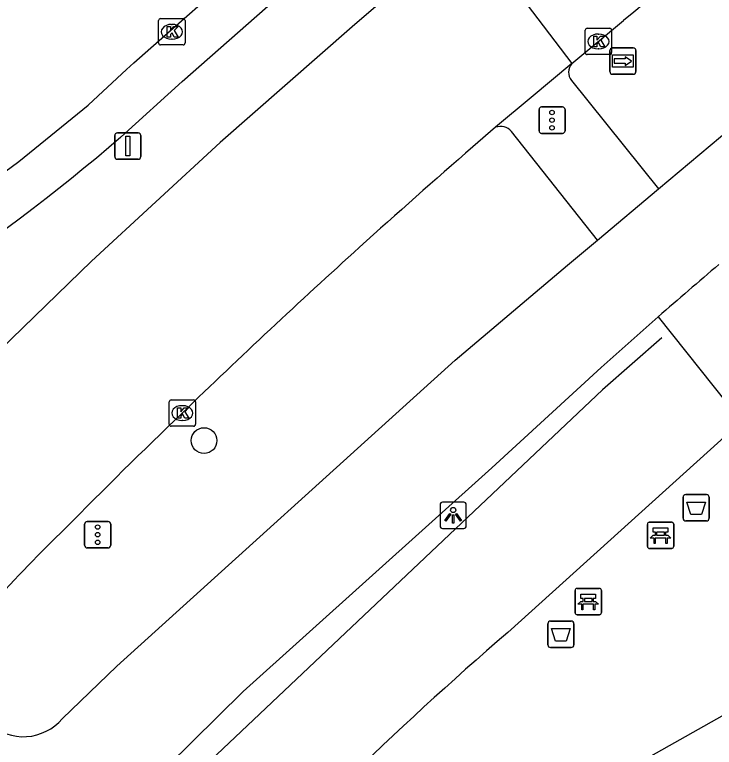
# Model space of a CAD drawing. Extents: x 156414 to 157775, y 382335 to 383765.
# Drawn here: x 157448.61 to 157475.18, y 382918.78 to 382946.59 of the extents above; entities that cross this region are included whole.
import ezdxf

# ---------------------------------------------------------------- set-up
doc = ezdxf.new("R2010")
doc.units = 0
for name, color, linetype in [('IMGEO_Afvalbak', 7, 'Continuous'), ('IMGEO_Bank', 7, 'Continuous'), ('IMGEO_Boom', 7, 'Continuous'), ('IMGEO_Fietspad_gesloten', 7, 'Continuous'), ('IMGEO_Hek', 7, 'Continuous'), ('IMGEO_Kolk', 7, 'Continuous'), ('IMGEO_Lichtpunt', 7, 'Continuous'), ('IMGEO_OVBaan_gesloten', 7, 'Continuous'), ('IMGEO_Rijbaan_lokaal_gesloten', 7, 'Continuous'), ('IMGEO_Rijbaan_regionaal_gesloten', 7, 'Continuous'), ('IMGEO_Verkeersbordpaal', 7, 'Continuous'), ('IMGEO_Verkeersregelinstallatiepaal', 7, 'Continuous'), ('IMGEO_Voetpad_open', 7, 'Continuous'), ('IMGEO_Wegwijzer', 7, 'Continuous')]:
    doc.layers.add(name, color=color, linetype=linetype)

msp = doc.modelspace()

# ---------------------------------------------------------------- linework, layer by layer
at = {"layer": 'IMGEO_Afvalbak'}
for p, q in [((157473.995, 382927.478), (157473.995, 382928.278)), ((157473.995, 382928.278), (157473.995, 382927.478)), ((157474.095, 382928.378), (157474.885, 382928.378)), ((157474.885, 382928.378), (157474.095, 382928.378)), ((157474.985, 382928.278), (157474.985, 382927.478)), ((157474.985, 382927.478), (157474.985, 382928.278)), ((157474.885, 382927.378), (157474.095, 382927.378)), ((157474.095, 382927.378), (157474.885, 382927.378)), ((157468.859, 382922.675), (157468.859, 382923.475)), ((157468.859, 382923.475), (157468.859, 382922.675)), ((157468.959, 382923.575), (157469.749, 382923.575)), ((157469.749, 382923.575), (157468.959, 382923.575)), ((157469.849, 382923.475), (157469.849, 382922.675)), ((157469.849, 382922.675), (157469.849, 382923.475)), ((157469.749, 382922.575), (157468.959, 382922.575)), ((157468.959, 382922.575), (157469.749, 382922.575))]:
    msp.add_line(p, q, dxfattribs=at)
for points in [[(157474.138, 382928.092), (157474.842, 382928.092), (157474.693, 382927.622), (157474.287, 382927.622), (157474.138, 382928.092)], [(157469.002, 382923.289), (157469.706, 382923.289), (157469.557, 382922.819), (157469.151, 382922.819), (157469.002, 382923.289)]]:
    msp.add_lwpolyline(points, dxfattribs=at)
for centre, start, end in [((157474.095, 382928.278), 90, 180), ((157474.095, 382928.278), 90, 180), ((157474.885, 382928.278), 0, 90), ((157474.885, 382928.278), 360, 90), ((157474.095, 382927.478), 180, 270), ((157474.095, 382927.478), 180, 270), ((157474.885, 382927.478), 270, 0), ((157474.885, 382927.478), 270, 0), ((157468.959, 382923.475), 90, 180), ((157468.959, 382923.475), 90, 180), ((157469.749, 382923.475), 0, 90), ((157469.749, 382923.475), 360, 90), ((157468.959, 382922.675), 180, 270), ((157468.959, 382922.675), 180, 270), ((157469.749, 382922.675), 270, 0), ((157469.749, 382922.675), 270, 0)]:
    msp.add_arc(centre, 0.1, start, end, dxfattribs=at)
at = {"layer": 'IMGEO_Bank'}
for p, q in [((157472.712, 382927.331), (157473.553, 382927.331)), ((157473.553, 382927.331), (157472.712, 382927.331)), ((157472.637, 382926.406), (157472.637, 382927.247)), ((157472.637, 382927.247), (157472.637, 382926.406)), ((157473.637, 382927.256), (157473.637, 382926.415)), ((157473.637, 382926.415), (157473.637, 382927.256)), ((157473.334, 382926.729), (157472.941, 382926.729)), ((157472.946, 382926.837), (157472.946, 382926.943)), ((157472.99, 382926.943), (157472.99, 382926.837)), ((157473.278, 382926.949), (157472.996, 382926.949)), ((157472.996, 382926.831), (157473.278, 382926.831)), ((157473.284, 382926.837), (157473.284, 382926.943)), ((157473.328, 382926.943), (157473.328, 382926.837)), ((157473.562, 382926.331), (157472.721, 382926.331)), ((157472.721, 382926.331), (157473.562, 382926.331)), ((157469.969, 382924.817), (157470.81, 382924.817)), ((157470.81, 382924.817), (157469.969, 382924.817)), ((157469.894, 382923.892), (157469.894, 382924.733)), ((157469.894, 382924.733), (157469.894, 382923.892)), ((157470.894, 382924.742), (157470.894, 382923.901)), ((157470.894, 382923.901), (157470.894, 382924.742)), ((157470.591, 382924.215), (157470.198, 382924.215)), ((157470.203, 382924.323), (157470.203, 382924.429)), ((157470.247, 382924.429), (157470.247, 382924.323)), ((157470.535, 382924.435), (157470.253, 382924.435)), ((157470.253, 382924.317), (157470.535, 382924.317)), ((157470.541, 382924.323), (157470.541, 382924.429)), ((157470.585, 382924.429), (157470.585, 382924.323)), ((157470.819, 382923.817), (157469.978, 382923.817)), ((157469.978, 382923.817), (157470.819, 382923.817))]:
    msp.add_line(p, q, dxfattribs=at)
for points in [[(157472.94, 382926.949), (157472.854, 382926.949), (157472.854, 382927.11), (157473.417, 382927.11), (157473.417, 382926.949), (157473.334, 382926.949)], [(157472.884, 382926.729), (157472.742, 382926.729), (157472.854, 382926.831), (157472.94, 382926.831)], [(157472.934, 382926.722), (157472.934, 382926.515), (157472.891, 382926.515), (157472.891, 382926.722)], [(157473.334, 382926.831), (157473.417, 382926.831), (157473.529, 382926.729), (157473.39, 382926.729)], [(157473.384, 382926.722), (157473.384, 382926.515), (157473.34, 382926.515), (157473.34, 382926.722)], [(157470.197, 382924.435), (157470.111, 382924.435), (157470.111, 382924.596), (157470.674, 382924.596), (157470.674, 382924.435), (157470.591, 382924.435)], [(157470.141, 382924.215), (157469.999, 382924.215), (157470.111, 382924.317), (157470.197, 382924.317)], [(157470.591, 382924.317), (157470.674, 382924.317), (157470.786, 382924.215), (157470.647, 382924.215)], [(157470.191, 382924.208), (157470.191, 382924.001), (157470.148, 382924.001), (157470.148, 382924.208)], [(157470.641, 382924.208), (157470.641, 382924.001), (157470.597, 382924.001), (157470.597, 382924.208)]]:
    msp.add_lwpolyline(points, dxfattribs=at)
for centre, radius, start, end in [((157472.715, 382927.253), 0.0779, 92.4484, 184.2845), ((157472.715, 382927.253), 0.0779, 92.4484, 184.2845), ((157473.559, 382927.253), 0.0779, 2.4484, 94.2845), ((157473.559, 382927.253), 0.0779, 2.4484, 94.2845), ((157472.884, 382926.722), 0.00671, 2.8957, 87.1043), ((157472.941, 382926.722), 0.00671, 92.8957, 177.1043), ((157472.939, 382926.942), 0.00671, 2.8957, 87.1043), ((157472.939, 382926.838), 0.00671, 272.8957, 357.1043), ((157472.996, 382926.942), 0.00671, 92.8957, 177.1043), ((157472.996, 382926.838), 0.00671, 182.8957, 267.1043), ((157473.278, 382926.942), 0.00671, 2.8957, 87.1043), ((157473.278, 382926.838), 0.00671, 272.8957, 357.1043), ((157473.335, 382926.942), 0.00671, 92.8957, 177.1043), ((157473.335, 382926.838), 0.00671, 182.8957, 267.1043), ((157473.333, 382926.722), 0.00671, 2.8957, 87.1043), ((157473.39, 382926.722), 0.00671, 92.8957, 177.1043), ((157472.715, 382926.409), 0.0779, 182.4484, 274.2845), ((157472.715, 382926.409), 0.0779, 182.4484, 274.2845), ((157473.559, 382926.409), 0.0779, 272.4484, 4.2845), ((157473.559, 382926.409), 0.0779, 272.4484, 4.2845), ((157469.972, 382924.739), 0.0779, 92.4484, 184.2845), ((157469.972, 382924.739), 0.0779, 92.4484, 184.2845), ((157470.816, 382924.739), 0.0779, 2.4484, 94.2845), ((157470.816, 382924.739), 0.0779, 2.4484, 94.2845), ((157470.141, 382924.208), 0.00671, 2.8957, 87.1043), ((157470.198, 382924.208), 0.00671, 92.8957, 177.1043), ((157470.196, 382924.428), 0.00671, 2.8957, 87.1043), ((157470.196, 382924.324), 0.00671, 272.8957, 357.1043), ((157470.253, 382924.428), 0.00671, 92.8957, 177.1043), ((157470.253, 382924.324), 0.00671, 182.8957, 267.1043), ((157470.535, 382924.428), 0.00671, 2.8957, 87.1043), ((157470.535, 382924.324), 0.00671, 272.8957, 357.1043), ((157470.592, 382924.428), 0.00671, 92.8957, 177.1043), ((157470.592, 382924.324), 0.00671, 182.8957, 267.1043), ((157470.59, 382924.208), 0.00671, 2.8957, 87.1043), ((157470.647, 382924.208), 0.00671, 92.8957, 177.1043), ((157469.972, 382923.895), 0.0779, 182.4484, 274.2845), ((157469.972, 382923.895), 0.0779, 182.4484, 274.2845), ((157470.816, 382923.895), 0.0779, 272.4484, 4.2845), ((157470.816, 382923.895), 0.0779, 272.4484, 4.2845)]:
    msp.add_arc(centre, radius, start, end, dxfattribs=at)
at = {"layer": 'IMGEO_Boom'}
msp.add_circle((157455.804, 382930.427), 0.489, dxfattribs=at)
at = {"layer": 'IMGEO_Fietspad_gesloten'}
for points in [[(157473.056, 382939.978), (157475.804, 382942.285)], [(157470.741, 382938.033), (157473.056, 382939.978)], [(157450.421, 382919.869), (157452.495, 382921.86), (157465.344, 382933.483), (157469.61, 382937.084), (157470.741, 382938.033)], [(157473.05, 382935.121), (157470.882, 382933.198), (157466.732, 382929.396), (157457.29, 382920.905), (157454.41, 382918.062)]]:
    msp.add_lwpolyline(points, dxfattribs=at)
for centre, radius, start, end in [((157607.15, 382782.046), 203.506, 130.36254, 131.21972), ((157448.941, 382921.136), 1.948, 228.0551, 319.4309)]:
    msp.add_arc(centre, radius, start, end, dxfattribs=at)
at = {"layer": 'IMGEO_Hek'}
msp.add_lwpolyline([(157473.189, 382934.324), (157470.934, 382932.352), (157455.6, 382917.849), (157453.456, 382915.734), (157450.415, 382912.502)], dxfattribs=at)
at = {"layer": 'IMGEO_Kolk'}
for p, q in [((157454.081, 382945.516), (157454.081, 382946.368)), ((157454.156, 382946.442), (157455.008, 382946.442)), ((157454.569, 382946.222), (157454.594, 382946.222)), ((157455.082, 382946.368), (157455.082, 382945.516)), ((157470.28, 382945.149), (157470.28, 382946.001)), ((157470.355, 382946.075), (157471.207, 382946.075)), ((157471.281, 382946.001), (157471.281, 382945.149)), ((157454.592, 382945.662), (157454.567, 382945.662)), ((157470.768, 382945.855), (157470.793, 382945.855)), ((157455.008, 382945.442), (157454.156, 382945.442)), ((157471.207, 382945.075), (157470.355, 382945.075)), ((157470.791, 382945.295), (157470.766, 382945.295)), ((157454.482, 382931.046), (157454.482, 382931.898)), ((157454.557, 382931.972), (157455.409, 382931.972)), ((157454.97, 382931.752), (157454.995, 382931.752)), ((157455.483, 382931.898), (157455.483, 382931.046)), ((157454.993, 382931.192), (157454.968, 382931.192)), ((157455.409, 382930.972), (157454.557, 382930.972))]:
    msp.add_line(p, q, dxfattribs=at)
for points in [[(157454.081, 382945.516), (157454.081, 382946.368)], [(157454.156, 382946.442), (157455.008, 382946.442)], [(157455.082, 382946.368), (157455.082, 382945.516)], [(157454.402, 382946.142), (157454.525, 382946.142), (157454.525, 382945.991), (157454.655, 382946.142), (157454.819, 382946.142), (157454.673, 382945.991), (157454.826, 382945.742), (157454.674, 382945.742), (157454.589, 382945.906), (157454.525, 382945.839), (157454.525, 382945.742), (157454.402, 382945.742), (157454.402, 382946.142)], [(157470.28, 382945.149), (157470.28, 382946.001)], [(157470.355, 382946.075), (157471.207, 382946.075)], [(157471.281, 382946.001), (157471.281, 382945.149)], [(157470.601, 382945.775), (157470.724, 382945.775), (157470.724, 382945.624), (157470.854, 382945.775), (157471.018, 382945.775), (157470.872, 382945.624), (157471.025, 382945.375), (157470.873, 382945.375), (157470.788, 382945.539), (157470.724, 382945.472), (157470.724, 382945.375), (157470.601, 382945.375), (157470.601, 382945.775)], [(157455.008, 382945.442), (157454.156, 382945.442)], [(157471.207, 382945.075), (157470.355, 382945.075)], [(157454.482, 382931.046), (157454.482, 382931.898)], [(157454.557, 382931.972), (157455.409, 382931.972)], [(157455.483, 382931.898), (157455.483, 382931.046)], [(157454.803, 382931.672), (157454.926, 382931.672), (157454.926, 382931.521), (157455.056, 382931.672), (157455.22, 382931.672), (157455.074, 382931.521), (157455.227, 382931.272), (157455.075, 382931.272), (157454.99, 382931.436), (157454.926, 382931.369), (157454.926, 382931.272), (157454.803, 382931.272), (157454.803, 382931.672)], [(157455.409, 382930.972), (157454.557, 382930.972)]]:
    msp.add_lwpolyline(points, dxfattribs=at)
for centre, start, end in [((157454.158, 382946.366), 91.552, 178.448), ((157454.158, 382946.366), 91.552, 178.448), ((157455.006, 382946.366), 1.552, 88.448), ((157455.006, 382946.366), 1.552, 88.448), ((157470.357, 382945.999), 91.552, 178.448), ((157470.357, 382945.999), 91.552, 178.448), ((157471.205, 382945.999), 1.552, 88.448), ((157471.205, 382945.999), 1.552, 88.448), ((157454.158, 382945.518), 181.552, 268.448), ((157454.158, 382945.518), 181.552, 268.448), ((157455.006, 382945.518), 271.552, 358.448), ((157455.006, 382945.518), 271.552, 358.448), ((157470.357, 382945.151), 181.552, 268.448), ((157470.357, 382945.151), 181.552, 268.448), ((157471.205, 382945.151), 271.552, 358.448), ((157471.205, 382945.151), 271.552, 358.448), ((157454.559, 382931.896), 91.552, 178.448), ((157454.559, 382931.896), 91.552, 178.448), ((157455.407, 382931.896), 1.552, 88.448), ((157455.407, 382931.896), 1.552, 88.448), ((157454.559, 382931.048), 181.552, 268.448), ((157454.559, 382931.048), 181.552, 268.448), ((157455.407, 382931.048), 271.552, 358.448), ((157455.407, 382931.048), 271.552, 358.448)]:
    msp.add_arc(centre, 0.0765, start, end, dxfattribs=at)
for centre, major_axis, ratio, start_param, end_param in [((157454.568, 382945.942), (-0.387, 0.002), 0.722429, 4.712389, 7.853982), ((157454.593, 382945.942), (-0.39, 0.002), 0.717154, 1.570796, 4.712389), ((157470.767, 382945.575), (-0.387, 0.002), 0.722429, 4.712389, 7.853982), ((157470.792, 382945.575), (-0.39, 0.002), 0.717154, 1.570796, 4.712389), ((157454.969, 382931.472), (-0.387, 0.002), 0.722429, 4.712389, 7.853982), ((157454.994, 382931.472), (-0.39, 0.002), 0.717154, 1.570796, 4.712389)]:
    msp.add_ellipse(centre, major_axis=major_axis, ratio=ratio, start_param=start_param, end_param=end_param, dxfattribs=at)
at = {"layer": 'IMGEO_Lichtpunt'}
for p, q in [((157464.766, 382927.993), (157464.766, 382927.186)), ((157464.766, 382927.993), (157464.766, 382927.186)), ((157465.668, 382928.088), (157464.86, 382928.088)), ((157465.668, 382928.088), (157464.86, 382928.088)), ((157465.762, 382927.186), (157465.762, 382927.993)), ((157465.762, 382927.186), (157465.762, 382927.993)), ((157464.86, 382927.092), (157465.668, 382927.092)), ((157464.86, 382927.092), (157465.668, 382927.092))]:
    msp.add_line(p, q, dxfattribs=at)
for points in [[(157465.14, 382927.657), (157465.179, 382927.629), (157464.991, 382927.367), (157464.953, 382927.394), (157465.14, 382927.657)], [(157465.242, 382927.609), (157465.289, 382927.609), (157465.289, 382927.287), (157465.242, 382927.287), (157465.242, 382927.609)], [(157465.352, 382927.629), (157465.39, 382927.656), (157465.577, 382927.394), (157465.538, 382927.366), (157465.352, 382927.629)]]:
    msp.add_lwpolyline(points, dxfattribs=at)
msp.add_circle((157465.265, 382927.791), 0.0994, dxfattribs=at)
for centre, start, end in [((157464.86, 382927.993), 90, 180), ((157464.86, 382927.993), 90, 180), ((157465.668, 382927.993), 0, 90), ((157465.668, 382927.993), 0, 90), ((157464.86, 382927.186), 180, 270), ((157464.86, 382927.186), 180, 270), ((157465.668, 382927.186), 270, 0), ((157465.668, 382927.186), 270, 360)]:
    msp.add_arc(centre, 0.0946, start, end, dxfattribs=at)
at = {"layer": 'IMGEO_OVBaan_gesloten'}
msp.add_lwpolyline([(157435.546, 382933.091), (157435.928, 382933.273), (157437.369, 382933.946), (157438.407, 382934.431), (157440.822, 382935.716), (157443.168, 382937.124), (157446.016, 382938.998), (157448.766, 382941.013), (157451.404, 382943.158), (157451.412, 382943.164), (157452.865, 382944.51), (157453.143, 382944.757), (157454.529, 382945.986), (157458.051, 382949.09), (157460.021, 382950.827), (157460.221, 382951.028), (157463.622, 382954.012)], dxfattribs=at)
at = {"layer": 'IMGEO_Rijbaan_lokaal_gesloten'}
msp.add_lwpolyline([(157467.218, 382915.328), (157511.009, 382939.998), (157563.648, 382969.272), (157597.543, 382988.123)], dxfattribs=at)
at = {"layer": 'IMGEO_Rijbaan_regionaal_gesloten'}
for points in [[(157463.198, 382947.616), (157462.595, 382947.128), (157461.427, 382946.123), (157456.421, 382941.739), (157451.527, 382937.232), (157446.746, 382932.604), (157445.79, 382931.668), (157444.833, 382930.732), (157443.875, 382929.797), (157440.836, 382926.81)], [(157467.831, 382947.289), (157469.77, 382944.733)], [(157469.77, 382944.733), (157471.73, 382946.367)], [(157469.77, 382944.733), (157468.23, 382943.448), (157466.877, 382942.319)], [(157466.877, 382942.319), (157466.009, 382941.571)]]:
    msp.add_lwpolyline(points, dxfattribs=at)
for centre, radius, start, end in [((157618.695, 382767.573), 231.443, 125.39092, 129.41946), ((157652.19, 382726.964), 284.112, 130.94307, 132.10213), ((157636.339, 382744.195), 260.7, 132.05634, 134.08051), ((157601.44, 382778.391), 211.86, 133.73414, 135.42186), ((157499.64, 382876.715), 70.352, 134.26862, 137.51855)]:
    msp.add_arc(centre, radius, start, end, dxfattribs=at)
at = {"layer": 'IMGEO_Verkeersbordpaal'}
for p, q in [((157452.514, 382942.103), (157453.304, 382942.103)), ((157453.304, 382942.103), (157452.514, 382942.103)), ((157452.414, 382941.203), (157452.414, 382942.003)), ((157452.414, 382942.003), (157452.414, 382941.203)), ((157453.404, 382942.003), (157453.404, 382941.203)), ((157453.404, 382941.203), (157453.404, 382942.003)), ((157453.304, 382941.103), (157452.514, 382941.103)), ((157452.514, 382941.103), (157453.304, 382941.103))]:
    msp.add_line(p, q, dxfattribs=at)
msp.add_lwpolyline([(157452.834, 382941.978), (157452.984, 382941.978), (157452.984, 382941.228), (157452.834, 382941.228), (157452.834, 382941.978)], dxfattribs=at)
for centre, start, end in [((157452.514, 382942.003), 90, 180), ((157452.514, 382942.003), 90, 180), ((157453.304, 382942.003), 0, 90), ((157453.304, 382942.003), 360, 90), ((157452.514, 382941.203), 180, 270), ((157452.514, 382941.203), 180, 270), ((157453.304, 382941.203), 270, 0), ((157453.304, 382941.203), 270, 0)]:
    msp.add_arc(centre, 0.1, start, end, dxfattribs=at)
at = {"layer": 'IMGEO_Verkeersregelinstallatiepaal'}
for p, q in [((157468.524, 382942.187), (157468.524, 382942.987)), ((157468.524, 382942.987), (157468.524, 382942.187)), ((157468.624, 382943.087), (157469.414, 382943.087)), ((157469.414, 382943.087), (157468.624, 382943.087)), ((157469.514, 382942.987), (157469.514, 382942.187)), ((157469.514, 382942.187), (157469.514, 382942.987)), ((157469.414, 382942.087), (157468.624, 382942.087)), ((157468.624, 382942.087), (157469.414, 382942.087)), ((157451.37, 382927.354), (157452.16, 382927.354)), ((157452.16, 382927.354), (157451.37, 382927.354)), ((157451.27, 382926.454), (157451.27, 382927.254)), ((157451.27, 382927.254), (157451.27, 382926.454)), ((157452.26, 382927.254), (157452.26, 382926.454)), ((157452.26, 382926.454), (157452.26, 382927.254)), ((157452.16, 382926.354), (157451.37, 382926.354)), ((157451.37, 382926.354), (157452.16, 382926.354))]:
    msp.add_line(p, q, dxfattribs=at)
for centre in [(157469.019, 382942.877), (157469.019, 382942.587), (157469.019, 382942.297), (157451.765, 382927.144), (157451.765, 382926.854), (157451.765, 382926.564)]:
    msp.add_circle(centre, 0.085, dxfattribs=at)
for centre, start, end in [((157468.624, 382942.987), 90, 180), ((157468.624, 382942.987), 90, 180), ((157469.414, 382942.987), 0, 90), ((157469.414, 382942.987), 360, 90), ((157468.624, 382942.187), 180, 270), ((157468.624, 382942.187), 180, 270), ((157469.414, 382942.187), 270, 0), ((157469.414, 382942.187), 270, 0), ((157451.37, 382927.254), 90, 180), ((157451.37, 382927.254), 90, 180), ((157452.16, 382927.254), 0, 90), ((157452.16, 382927.254), 360, 90), ((157451.37, 382926.454), 180, 270), ((157451.37, 382926.454), 180, 270), ((157452.16, 382926.454), 270, 0), ((157452.16, 382926.454), 270, 0)]:
    msp.add_arc(centre, 0.1, start, end, dxfattribs=at)
at = {"layer": 'IMGEO_Voetpad_open'}
for points in [[(157452.652, 382941.959), (157454.972, 382944.053), (157461.379, 382949.703), (157463.198, 382947.616)], [(157469.757, 382944.089), (157473.056, 382939.978)], [(157470.741, 382938.033), (157467.48, 382942.159)], [(157473.05, 382935.121), (157476.209, 382931.152), (157467.334, 382923.149)]]:
    msp.add_lwpolyline(points, dxfattribs=at)
for centre, radius, start, end in [((157470.142, 382944.403), 0.497, 138.4375, 219.2496), ((157467.056, 382941.778), 0.57, 41.9309, 108.3482), ((157409.153, 382992.051), 66.342, 294.03188, 310.97032), ((157559.132, 382816.842), 140.456, 130.81141, 137.75479)]:
    msp.add_arc(centre, radius, start, end, dxfattribs=at)
at = {"layer": 'IMGEO_Wegwijzer'}
for p, q in [((157471.213, 382944.429), (157471.213, 382945.229)), ((157471.213, 382945.229), (157471.213, 382944.429)), ((157471.313, 382945.329), (157472.103, 382945.329)), ((157472.103, 382945.329), (157471.313, 382945.329)), ((157472.203, 382945.229), (157472.203, 382944.429)), ((157472.203, 382944.429), (157472.203, 382945.229)), ((157472.103, 382944.329), (157471.313, 382944.329)), ((157471.313, 382944.329), (157472.103, 382944.329))]:
    msp.add_line(p, q, dxfattribs=at)
for points in [[(157471.314, 382945.061), (157472.102, 382945.061), (157472.102, 382944.597), (157471.314, 382944.597), (157471.314, 382945.061)], [(157471.379, 382944.913), (157471.379, 382944.829), (157471.379, 382944.745), (157471.79, 382944.745), (157471.79, 382944.662), (157472.037, 382944.829), (157471.79, 382944.996), (157471.79, 382944.913), (157471.379, 382944.913)]]:
    msp.add_lwpolyline(points, dxfattribs=at)
for centre, start, end in [((157471.313, 382945.229), 90, 180), ((157471.313, 382945.229), 90, 180), ((157472.103, 382945.229), 0, 90), ((157472.103, 382945.229), 360, 90), ((157471.313, 382944.429), 180, 270), ((157471.313, 382944.429), 180, 270), ((157472.103, 382944.429), 270, 0), ((157472.103, 382944.429), 270, 0)]:
    msp.add_arc(centre, 0.1, start, end, dxfattribs=at)

doc.saveas('drawing.dxf')
